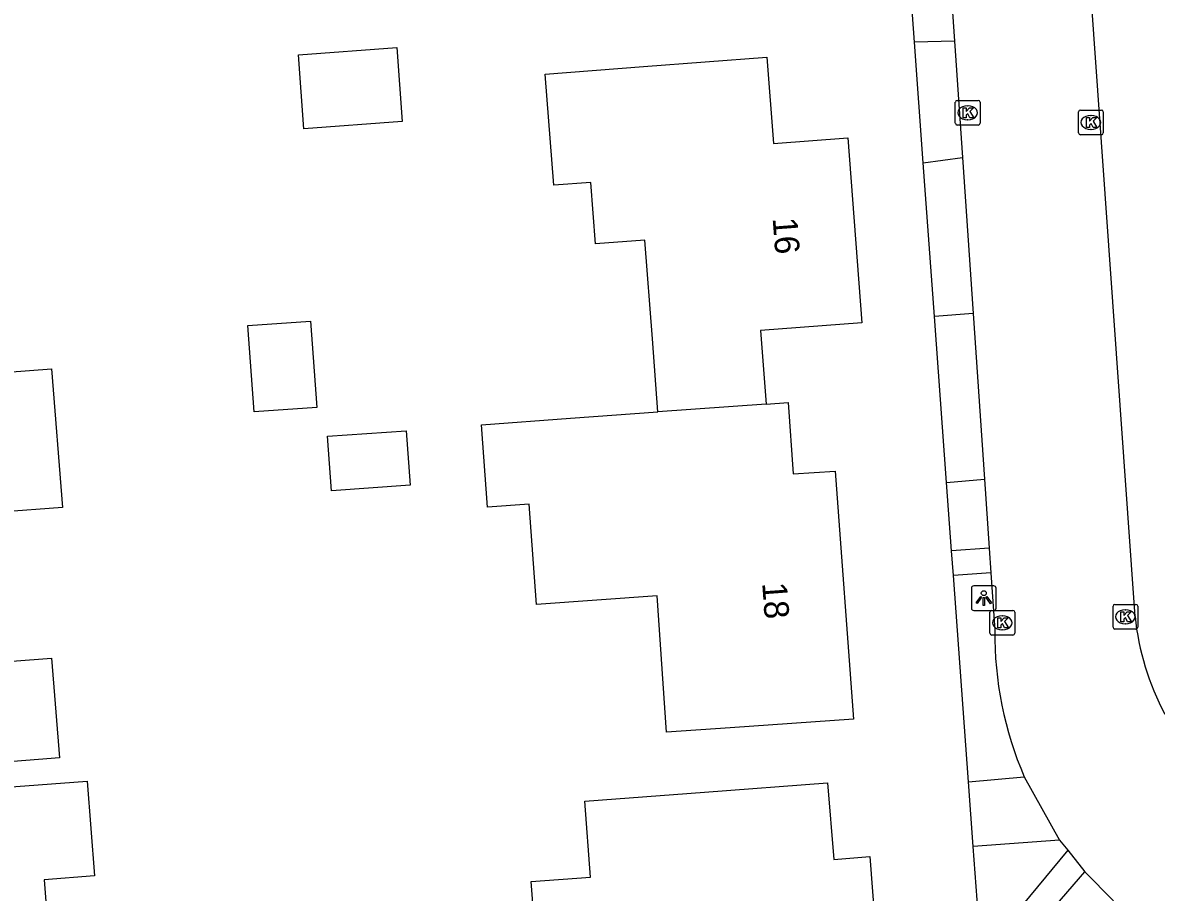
# Model space of a CAD drawing. Extents: x 157321 to 158827, y 386650 to 388532.
# Drawn here: x 158298.39 to 158344.27, y 387599.11 to 387634.31 of the extents above; entities that cross this region are included whole.
import ezdxf

# ---------------------------------------------------------------- set-up
doc = ezdxf.new("R2010")
doc.units = 0
for name, color, linetype in [('IMGEO_Groenvoorziening', 7, 'Continuous'), ('IMGEO_Kolk', 7, 'Continuous'), ('IMGEO_Lichtpunt', 7, 'Continuous'), ('IMGEO_Pand', 7, 'Continuous'), ('IMGEO_Pand_nummerreeks', 7, 'Continuous'), ('IMGEO_Rijbaan_lokaal_gesloten', 7, 'Continuous'), ('IMGEO_Voetpad_open', 7, 'Continuous')]:
    doc.layers.add(name, color=color, linetype=linetype)

msp = doc.modelspace()

# ---------------------------------------------------------------- linework, layer by layer
at = {"layer": 'IMGEO_Groenvoorziening'}
for points in [[(158334.481, 387633.519), (158333.602, 387645.558)], [(158335.291, 387622.415), (158334.837, 387628.633)], [(158335.984, 387612.93), (158335.782, 387615.695)], [(158336.666, 387603.582), (158336.057, 387611.931)], [(158337.909, 387597.459), (158337.054, 387598.268), (158336.857, 387600.955)]]:
    msp.add_lwpolyline(points, dxfattribs=at)
at = {"layer": 'IMGEO_Kolk'}
for p, q in [((158336.208, 387631.161), (158337.06, 387631.161)), ((158336.133, 387630.235), (158336.133, 387631.087)), ((158336.621, 387630.941), (158336.646, 387630.941)), ((158337.134, 387631.087), (158337.134, 387630.235)), ((158341.119, 387629.843), (158341.119, 387630.695)), ((158341.194, 387630.769), (158342.046, 387630.769)), ((158342.12, 387630.695), (158342.12, 387629.843)), ((158336.644, 387630.381), (158336.619, 387630.381)), ((158341.607, 387630.549), (158341.632, 387630.549)), ((158337.06, 387630.161), (158336.208, 387630.161)), ((158342.046, 387629.769), (158341.194, 387629.769)), ((158341.63, 387629.989), (158341.605, 387629.989)), ((158337.611, 387610.518), (158338.463, 387610.518)), ((158342.515, 387609.835), (158342.515, 387610.687)), ((158342.59, 387610.761), (158343.442, 387610.761)), ((158343.003, 387610.541), (158343.028, 387610.541)), ((158343.516, 387610.687), (158343.516, 387609.835)), ((158337.536, 387609.592), (158337.536, 387610.444)), ((158338.024, 387610.298), (158338.049, 387610.298)), ((158338.537, 387610.444), (158338.537, 387609.592)), ((158338.047, 387609.738), (158338.022, 387609.738)), ((158343.442, 387609.761), (158342.59, 387609.761)), ((158343.026, 387609.981), (158343.001, 387609.981)), ((158338.463, 387609.518), (158337.611, 387609.518))]:
    msp.add_line(p, q, dxfattribs=at)
for points in [[(158336.208, 387631.161), (158337.06, 387631.161)], [(158336.133, 387630.235), (158336.133, 387631.087)], [(158336.454, 387630.861), (158336.577, 387630.861), (158336.577, 387630.71), (158336.707, 387630.861), (158336.871, 387630.861), (158336.725, 387630.71), (158336.878, 387630.461), (158336.726, 387630.461), (158336.641, 387630.625), (158336.577, 387630.558), (158336.577, 387630.461), (158336.454, 387630.461), (158336.454, 387630.861)], [(158337.134, 387631.087), (158337.134, 387630.235)], [(158341.119, 387629.843), (158341.119, 387630.695)], [(158341.194, 387630.769), (158342.046, 387630.769)], [(158342.12, 387630.695), (158342.12, 387629.843)], [(158341.44, 387630.469), (158341.563, 387630.469), (158341.563, 387630.318), (158341.693, 387630.469), (158341.857, 387630.469), (158341.711, 387630.318), (158341.864, 387630.069), (158341.712, 387630.069), (158341.627, 387630.233), (158341.563, 387630.166), (158341.563, 387630.069), (158341.44, 387630.069), (158341.44, 387630.469)], [(158337.06, 387630.161), (158336.208, 387630.161)], [(158342.046, 387629.769), (158341.194, 387629.769)], [(158337.611, 387610.518), (158338.463, 387610.518)], [(158342.515, 387609.835), (158342.515, 387610.687)], [(158342.59, 387610.761), (158343.442, 387610.761)], [(158343.516, 387610.687), (158343.516, 387609.835)], [(158337.536, 387609.592), (158337.536, 387610.444)], [(158337.857, 387610.218), (158337.98, 387610.218), (158337.98, 387610.067), (158338.11, 387610.218), (158338.274, 387610.218), (158338.128, 387610.067), (158338.281, 387609.818), (158338.129, 387609.818), (158338.044, 387609.982), (158337.98, 387609.915), (158337.98, 387609.818), (158337.857, 387609.818), (158337.857, 387610.218)], [(158338.537, 387610.444), (158338.537, 387609.592)], [(158342.836, 387610.461), (158342.959, 387610.461), (158342.959, 387610.31), (158343.089, 387610.461), (158343.253, 387610.461), (158343.107, 387610.31), (158343.26, 387610.061), (158343.108, 387610.061), (158343.023, 387610.225), (158342.959, 387610.158), (158342.959, 387610.061), (158342.836, 387610.061), (158342.836, 387610.461)], [(158343.442, 387609.761), (158342.59, 387609.761)], [(158338.463, 387609.518), (158337.611, 387609.518)]]:
    msp.add_lwpolyline(points, dxfattribs=at)
for centre, start, end in [((158336.21, 387631.085), 91.552, 178.448), ((158336.21, 387631.085), 91.552, 178.448), ((158337.058, 387631.085), 1.552, 88.448), ((158337.058, 387631.085), 1.552, 88.448), ((158341.196, 387630.693), 91.552, 178.448), ((158341.196, 387630.693), 91.552, 178.448), ((158342.044, 387630.693), 1.552, 88.448), ((158342.044, 387630.693), 1.552, 88.448), ((158336.21, 387630.237), 181.552, 268.448), ((158336.21, 387630.237), 181.552, 268.448), ((158337.058, 387630.237), 271.552, 358.448), ((158337.058, 387630.237), 271.552, 358.448), ((158341.196, 387629.845), 181.552, 268.448), ((158341.196, 387629.845), 181.552, 268.448), ((158342.044, 387629.845), 271.552, 358.448), ((158342.044, 387629.845), 271.552, 358.448), ((158337.613, 387610.442), 91.552, 178.448), ((158337.613, 387610.442), 91.552, 178.448), ((158338.461, 387610.442), 1.552, 88.448), ((158338.461, 387610.442), 1.552, 88.448), ((158342.592, 387610.685), 91.552, 178.448), ((158342.592, 387610.685), 91.552, 178.448), ((158343.44, 387610.685), 1.552, 88.448), ((158343.44, 387610.685), 1.552, 88.448), ((158337.613, 387609.594), 181.552, 268.448), ((158337.613, 387609.594), 181.552, 268.448), ((158338.461, 387609.594), 271.552, 358.448), ((158338.461, 387609.594), 271.552, 358.448), ((158342.592, 387609.837), 181.552, 268.448), ((158342.592, 387609.837), 181.552, 268.448), ((158343.44, 387609.837), 271.552, 358.448), ((158343.44, 387609.837), 271.552, 358.448)]:
    msp.add_arc(centre, 0.0765, start, end, dxfattribs=at)
for centre, major_axis, ratio, start_param, end_param in [((158336.62, 387630.661), (-0.387, 0.002), 0.722429, 4.712389, 7.853982), ((158336.645, 387630.661), (-0.39, 0.002), 0.717154, 1.570796, 4.712389), ((158341.606, 387630.269), (-0.387, 0.002), 0.722429, 4.712389, 7.853982), ((158341.631, 387630.269), (-0.39, 0.002), 0.717154, 1.570796, 4.712389), ((158343.002, 387610.261), (-0.387, 0.002), 0.722429, 4.712389, 7.853982), ((158343.027, 387610.261), (-0.39, 0.002), 0.717154, 1.570796, 4.712389), ((158338.023, 387610.018), (-0.387, 0.002), 0.722429, 4.712389, 7.853982), ((158338.048, 387610.018), (-0.39, 0.002), 0.717154, 1.570796, 4.712389)]:
    msp.add_ellipse(centre, major_axis=major_axis, ratio=ratio, start_param=start_param, end_param=end_param, dxfattribs=at)
at = {"layer": 'IMGEO_Lichtpunt'}
for p, q in [((158336.786, 387611.418), (158336.786, 387610.611)), ((158336.786, 387611.418), (158336.786, 387610.611)), ((158337.688, 387611.513), (158336.88, 387611.513)), ((158337.688, 387611.513), (158336.88, 387611.513)), ((158337.782, 387610.611), (158337.782, 387611.418)), ((158337.782, 387610.611), (158337.782, 387611.418)), ((158336.88, 387610.517), (158337.688, 387610.517)), ((158336.88, 387610.517), (158337.688, 387610.517))]:
    msp.add_line(p, q, dxfattribs=at)
for points in [[(158337.16, 387611.082), (158337.199, 387611.054), (158337.011, 387610.792), (158336.973, 387610.819), (158337.16, 387611.082)], [(158337.262, 387611.034), (158337.309, 387611.034), (158337.309, 387610.712), (158337.262, 387610.712), (158337.262, 387611.034)], [(158337.372, 387611.054), (158337.41, 387611.081), (158337.597, 387610.819), (158337.558, 387610.791), (158337.372, 387611.054)]]:
    msp.add_lwpolyline(points, dxfattribs=at)
msp.add_circle((158337.285, 387611.216), 0.0994, dxfattribs=at)
for centre, start, end in [((158336.88, 387611.418), 90, 180), ((158336.88, 387611.418), 90, 180), ((158337.688, 387611.418), 0, 90), ((158337.688, 387611.418), 0, 90), ((158336.88, 387610.611), 180, 270), ((158336.88, 387610.611), 180, 270), ((158337.688, 387610.611), 270, 0), ((158337.688, 387610.611), 270, 360)]:
    msp.add_arc(centre, 0.0946, start, end, dxfattribs=at)
at = {"layer": 'IMGEO_Pand'}
for points in [[(158309.767, 387630.012), (158309.549, 387633.011), (158313.526, 387633.301), (158313.747, 387630.306), (158309.767, 387630.012)], [(158324.099, 387618.55), (158323.873, 387621.515), (158323.569, 387625.504), (158321.564, 387625.352), (158321.375, 387627.845), (158319.879, 387627.731), (158319.536, 387632.229), (158323.517, 387632.532), (158328.502, 387632.911), (158328.768, 387629.421), (158331.78, 387629.65), (158332.35, 387622.16), (158328.252, 387621.848), (158328.473, 387618.865)], [(158307.752, 387618.551), (158307.499, 387622.047), (158310.037, 387622.23), (158310.29, 387618.734), (158307.752, 387618.551)], [(158300, 387614.689), (158297.482, 387614.489), (158297.963, 387608.46), (158299.553, 387608.587), (158299.875, 387604.55), (158292.2, 387603.937), (158291.901, 387607.675), (158289.21, 387607.46), (158288.52, 387616.15), (158292.14, 387616.39), (158291.88, 387619.69), (158296.865, 387620.088), (158299.552, 387620.302), (158300, 387614.689)], [(158328.473, 387618.865), (158329.37, 387618.93), (158329.568, 387616.043), (158331.27, 387616.16), (158332.01, 387606.11), (158327.022, 387605.766), (158324.45, 387605.588), (158324.068, 387611.113), (158319.177, 387610.76), (158318.884, 387614.817), (158317.202, 387614.695), (158316.96, 387618.035), (158320.565, 387618.295), (158324.099, 387618.55)], [(158328.473, 387618.865), (158324.099, 387618.55)], [(158310.885, 387615.365), (158310.726, 387617.565), (158313.904, 387617.784), (158314.063, 387615.584), (158310.885, 387615.365)], [(158295.469, 387587.637), (158295.352, 387589.167), (158289.65, 387588.73), (158288.99, 387597.41), (158291.51, 387597.58), (158291.34, 387599.37), (158292.828, 387599.473), (158292.586, 387602.966), (158297.572, 387603.347), (158301, 387603.609), (158301.294, 387599.775), (158299.257, 387599.618), (158300.148, 387587.996), (158295.469, 387587.637)], [(158333.28, 387592.58), (158330.125, 387592.362), (158327.657, 387592.175), (158319.576, 387591.564), (158318.973, 387599.541), (158321.366, 387599.722), (158321.138, 387602.797), (158325.975, 387603.163), (158330.96, 387603.54), (158331.22, 387600.43), (158332.67, 387600.56), (158333.28, 387592.58)]]:
    msp.add_lwpolyline(points, dxfattribs=at)
at = {"layer": 'IMGEO_Rijbaan_lokaal_gesloten'}
for points in [[(158335.263, 387645.66), (158336.095, 387633.557)], [(158343.408, 387610.272), (158341.444, 387638.046)], [(158336.095, 387633.557), (158336.418, 387628.854)], [(158336.418, 387628.854), (158336.852, 387622.532)], [(158336.852, 387622.532), (158337.312, 387615.837)], [(158337.312, 387615.837), (158337.505, 387613.034)], [(158337.505, 387613.034), (158337.574, 387612.035)], [(158337.574, 387612.035), (158337.733, 387609.715)], [(158338.926, 387603.777), (158340.356, 387601.22)], [(158340.356, 387601.22), (158340.681, 387600.807)], [(158340.681, 387600.807), (158341.372, 387599.931)], [(158341.372, 387599.931), (158342.537, 387598.757)]]:
    msp.add_lwpolyline(points, dxfattribs=at)
for centre, radius, start, end in [((158353.965, 387611.329), 10.61, 185.7157, 208.182), ((158352.232, 387609.539), 14.5, 179.3047, 203.4153)]:
    msp.add_arc(centre, radius, start, end, dxfattribs=at)
at = {"layer": 'IMGEO_Voetpad_open'}
for points in [[(158336.095, 387633.557), (158334.481, 387633.519)], [(158334.837, 387628.633), (158334.481, 387633.519)], [(158334.837, 387628.633), (158336.418, 387628.854)], [(158336.852, 387622.532), (158335.291, 387622.415)], [(158335.782, 387615.695), (158335.291, 387622.415)], [(158335.782, 387615.695), (158337.312, 387615.837)], [(158337.505, 387613.034), (158335.984, 387612.93)], [(158336.057, 387611.931), (158335.984, 387612.93)], [(158337.574, 387612.035), (158336.057, 387611.931)], [(158336.666, 387603.582), (158338.926, 387603.777)], [(158336.857, 387600.955), (158336.666, 387603.582)], [(158340.356, 387601.22), (158336.857, 387600.955)], [(158340.681, 387600.807), (158337.909, 387597.459)], [(158338.637, 387596.77), (158341.372, 387599.931)]]:
    msp.add_lwpolyline(points, dxfattribs=at)

# ---------------------------------------------------------------- texts
at = {"layer": 'IMGEO_Pand_nummerreeks'}
for s, rotation, p in [('16', 274.3519, (158328.738, 387626.389)), ('18', 274.211, (158328.315, 387611.624))]:
    msp.add_text(s, height=1, rotation=rotation, dxfattribs=at).set_placement(p)

doc.saveas('drawing.dxf')
